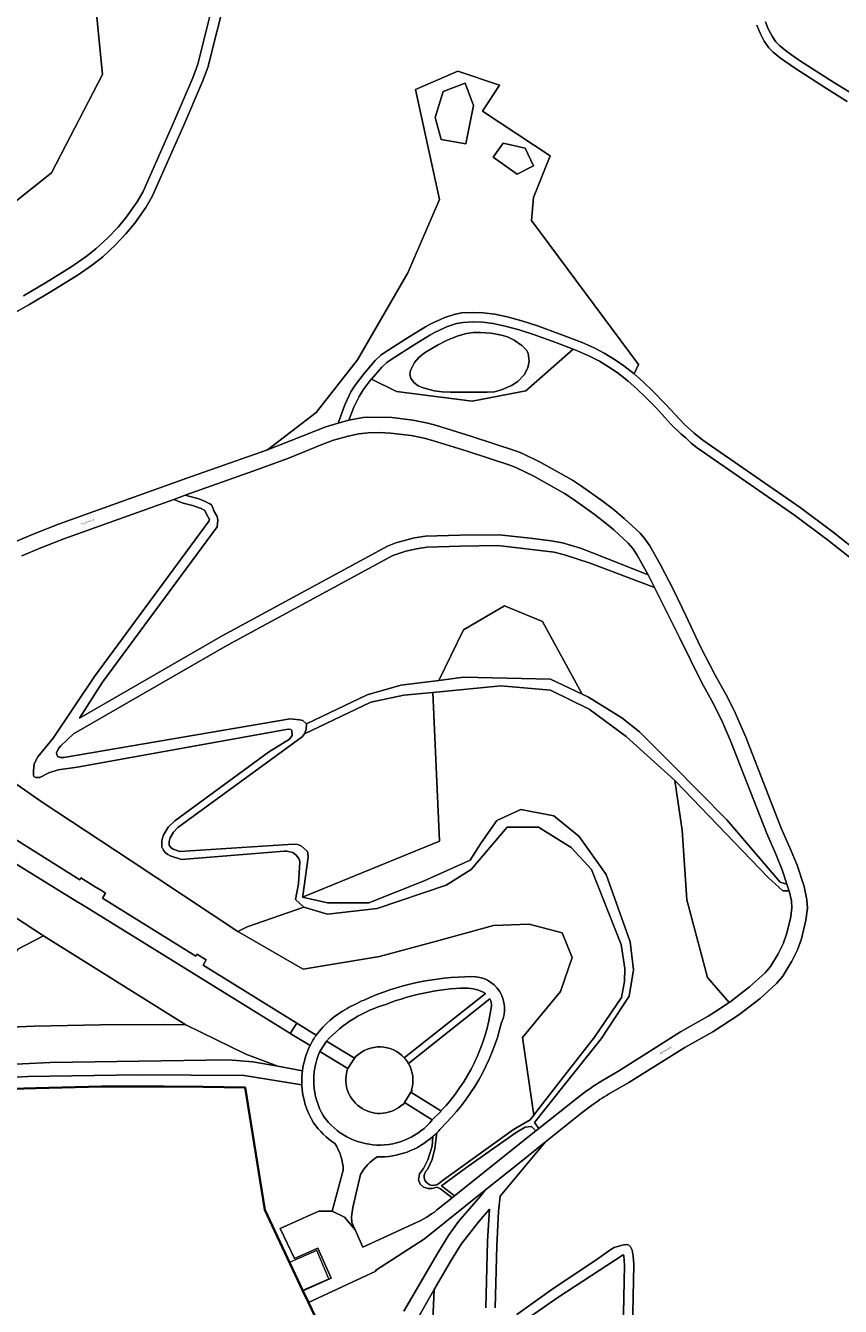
# Model space of a CAD drawing. Header units: metres. Extents: x 197700 to 204338, y 317132 to 325229.
# Tile 1056 of 1056: x 199840 to 200038, y 320785 to 321095. Entities that reach past the tile are written whole.
import ezdxf
from ezdxf.enums import TextEntityAlignment as Align

# ---------------------------------------------------------------- set-up
doc = ezdxf.new("R2010")
doc.units = ezdxf.units.M
for name, color, linetype, lineweight in [('B-WE-GR-BOS_LOOF-GV', 40, 'Continuous', 13), ('B-WE-IE-TERREINAFSCHEIDING_KUNSTMATIG_HEKWERK-G', 20, 'IE-TERREINAFSCHEIDING-KUNSTMATIG', 18), ('B-WE-OG-BEBOUWING-GV', 7, 'Continuous', 35), ('B-WE-OG-TERREIN_CULTUURSCHEIDING-GV', 7, 'Continuous', 18), ('B-WE-OG-TOPOGRAFIE-T18', 10, 'Continuous', 18), ('B-WE-OG-WATER_MEER-GV', 140, 'Continuous', 18), ('B-WE-VH-VERHARDING_ASFALT-GV', 252, 'Continuous', 18), ('B-WE-VH-VERHARDING_BETON-GV', 252, 'Continuous', 18), ('B-WE-VH-VERHARDING_BETONSTRAATSTEEN-GV', 252, 'Continuous', 18), ('B-WE-VH-VERHARDING_FUNDERING_ZAND-GV', 7, 'Continuous', 18), ('B-WE-VH-VERHARDING_HALFVERHARDING-GV', 252, 'Continuous', 18), ('B-WE-VH-VERHARDING_STRAATBAKSTEEN-GV', 252, 'Continuous', 18)]:
    doc.layers.add(name, color=color, linetype=linetype, lineweight=lineweight)
doc.styles.add('NLCS-ISO-M200-T18', font='NLCS-ISO.ttf', dxfattribs={"height": 0.36})
doc.linetypes.add('IE-TERREINAFSCHEIDING-KUNSTMATIG', pattern='A,4,[82,NLCS.SHX,S=0.75,R=90,X=0,Y=0],4,-2', length=10)

msp = doc.modelspace()

# ---------------------------------------------------------------- linework, layer by layer
at = {"layer": 'B-WE-GR-BOS_LOOF-GV'}
for points in [[(199856.031, 321108.081), (199858.465, 321083.444), (199846.076, 321059.551), (199811.86, 321032.414)], [(199888.363, 321102.525), (199884.045, 321085.145), (199882.776, 321081.732), (199878.185, 321071.118), (199870.555, 321053.861), (199869.021, 321051.217), (199866.327, 321047.403), (199864.165, 321044.77), (199861.554, 321042.015), (199858.518, 321039.215), (199856.034, 321037.25), (199852.528, 321034.857), (199845.988, 321030.774), (199840.584, 321027.601), (199833.575, 321023.68)], [(199839.285, 321029.775), (199844.672, 321032.941), (199851.028, 321036.908), (199854.512, 321039.284), (199856.86, 321041.138), (199859.769, 321043.824), (199862.253, 321046.443), (199864.308, 321048.946), (199866.877, 321052.583), (199868.324, 321055.076), (199875.852, 321072.109), (199880.408, 321082.642), (199881.629, 321085.924), (199885.907, 321103.15)], [(200039.215, 321076.923), (200034.122, 321080.013), (200026.369, 321085.015), (200022.965, 321087.395), (200021.184, 321088.841), (200020.175, 321089.912), (200019.06, 321091.535), (200018.042, 321093.462), (200017.261, 321095.434)], [(200019.356, 321096.2), (200020.034, 321094.488), (200020.969, 321092.706), (200021.902, 321091.342), (200022.745, 321090.454), (200024.527, 321089.017), (200027.624, 321086.857), (200035.415, 321081.832), (200040.338, 321078.844)], [(199825.987, 320965.404), (199842.081, 320972.101), (199847.756, 320974.342), (199880.088, 320985.927), (199898.516, 320992.437), (199910.352, 321001.483), (199920.312, 321014.201), (199932.57, 321035.347), (199940.231, 321053.121), (199934.409, 321079.783), (199944.675, 321084.227), (199954.788, 321080.856), (199950.651, 321074.574), (199967.118, 321063.729), (199963.063, 321053.581), (199962.603, 321048.065), (199988.499, 321013.128), (199987.495, 321010.803), (199989.765, 321008.82), (199991.933, 321006.752), (199995.171, 321003.421), (199999.713, 320998.552), (200002.018, 320996.458), (200004.141, 320994.719), (200027.762, 320978.385), (200035.773, 320972.429), (200041.182, 320968.158)], [(199972.664, 321016.814), (199961.224, 321006.693), (199948.199, 321004.241), (199929.812, 321006.539), (199923.717, 321009.53), (199923.704, 321009.515), (199921.751, 321006.955), (199920.736, 321005.336), (199919.464, 321002.725), (199918.286, 320999.584), (199921.736, 321000.21), (199922.673, 321000.302), (199928.664, 321000.214), (199933.756, 320999.604), (199937.388, 320998.886), (199939.545, 320998.301), (199948.086, 320995.64), (199958.725, 320992.165), (199960.225, 320991.594), (199964.826, 320989.371), (199972.527, 320985.03), (199974.74, 320983.608), (199979.994, 320979.841), (199982.789, 320977.683), (199985.029, 320975.793), (199988.908, 320972.18), (199990.108, 320970.848), (199991.276, 320969.149), (199993.871, 320964.556), (199997.017, 320958.437), (199999.999, 320952.237), (200003.585, 320944.642), (200007.145, 320937.763), (200010.156, 320932.406), (200012.091, 320928.471), (200014.552, 320922.685), (200023.194, 320900.626), (200025.366, 320895.685), (200027.023, 320891.685), (200028.704, 320886.522), (200029.415, 320883.279), (200029.523, 320881.213), (200029.173, 320878.347), (200028.073, 320873.841), (200027.102, 320871.107), (200025.772, 320868.371), (200023.547, 320864.796), (200022.049, 320862.994), (200018.024, 320859.322), (200012.871, 320855.402), (200006.56, 320851.293), (199999.783, 320847.477), (199986.158, 320838.976), (199981.258, 320836.174)], [(200039.749, 320966.38), (200034.384, 320970.616), (200026.419, 320976.539), (200002.736, 320992.915), (200001.326, 320994.056), (200000, 320995.293), (199998.903, 320996.193), (199996.486, 320998.549), (199992.792, 321002.599), (199990.33, 321005.121), (199988.129, 321007.213), (199986.033, 321009.045), (199983.679, 321010.914), (199981.897, 321012.164), (199979.059, 321013.894), (199976.813, 321015.06), (199973.899, 321016.332), (199972.664, 321016.814)], [(199807.888, 320931.959), (199843.863, 320906.955), (199865.147, 320892.89), (199891.351, 320875.574), (199893.603, 320876.7), (199907.305, 320881.491), (199905.283, 320883.358), (199906.021, 320887.133), (199906.36, 320892.47), (199906.283, 320892.907), (199906.098, 320893.314), (199905.489, 320894.12), (199905.021, 320894.546), (199904.676, 320894.722), (199903.168, 320895.051), (199902.547, 320895.06), (199877.644, 320893.023), (199874.911, 320893.97), (199874.311, 320894.278), (199873.792, 320894.687), (199873.247, 320895.333), (199872.874, 320896.155), (199872.873, 320896.544), (199872.869, 320897.543), (199872.998, 320898.225), (199873.275, 320899.025), (199873.35, 320899.149), (199874.42, 320900.917), (199876.06, 320902.415), (199879.642, 320905.136), (199898.761, 320919.096), (199903.858, 320922.27), (199904.476, 320923.148), (199904.412, 320924.342), (199904.145, 320924.543), (199903.527, 320924.641), (199852.305, 320915.468), (199847.686, 320914.77), (199845.443, 320914.112), (199843.299, 320912.934), (199842.32, 320912.948), (199841.908, 320913.131), (199841.717, 320913.439), (199841.715, 320914.594), (199841.922, 320916.249), (199842.8, 320917.988), (199846.523, 320922.494), (199856.53, 320937.412), (199884.361, 320975.179), (199884.407, 320975.506), (199883.705, 320976.771), (199883.343, 320977.679), (199882.399, 320978.196), (199880.347, 320978.905), (199878.068, 320979.455), (199875.743, 320980.385), (199849.102, 320970.839), (199844.139, 320968.879), (199843.492, 320968.624), (199838.904, 320966.714)], [(199998.737, 320851.219), (200005.456, 320855.042), (200006.985, 320856.042), (200010.58, 320858.394), (200005.28, 320864.452), (200000.287, 320883.277), (199999.135, 320900.181), (199997.374, 320912.221), (199985.553, 320922.847), (199976.591, 320929.533), (199967.173, 320934.092), (199955.172, 320935.155), (199938.611, 320933.552), (199940.285, 320897.471), (199907.018, 320883.911), (199913.107, 320882.509), (199923.093, 320882.509), (199936.534, 320887.887), (199947.672, 320892.881), (199950.36, 320897.107), (199954.201, 320902.486), (199959.962, 320905.175), (199968.027, 320903.638), (199974.172, 320898.644), (199980.7, 320889.424), (199986.522, 320873.085), (199987.334, 320866.334), (199986.313, 320859.898), (199979.497, 320849.57), (199970.537, 320838.338), (199963.331, 320829.284), (199964.391, 320827.828), (199973.714, 320835.271)], [(199979.822, 320839.418), (199983.935, 320841.848), (199998.737, 320851.219)], [(199977.171, 320833.399), (199974.904, 320831.684), (199966.002, 320824.588), (199964.263, 320822.597), (199954.969, 320811.387), (199954.59, 320807.694), (199954.162, 320799.395), (199953.753, 320784.328)], [(199951.472, 320784.312), (199951.93, 320800.538), (199952.361, 320808.272), (199949.889, 320805.369), (199945.499, 320799.76), (199942.931, 320795.53), (199938.988, 320788.756), (199937.966, 320766.289)], [(199958.996, 320782.718), (199968.086, 320789.156), (199977.925, 320795.694), (199981.82, 320798.505), (199982.646, 320798.935), (199984.615, 320799.519), (199985.671, 320799.642), (199986.174, 320799.524), (199986.621, 320799.133), (199986.994, 320798.326), (199987.282, 320796.837), (199987.428, 320794.813), (199986.707, 320759.584)], [(199984.405, 320759.36), (199985.144, 320794.693), (199984.994, 320796.897), (199984.838, 320797.175), (199969.197, 320786.977), (199960.232, 320780.8)]]:
    msp.add_lwpolyline(points, dxfattribs=at)
for points in [[(199987.495, 321010.803), (199988.499, 321013.128), (199962.603, 321048.065), (199963.063, 321053.581), (199967.118, 321063.729), (199950.651, 321074.574), (199954.788, 321080.856), (199944.675, 321084.227), (199934.409, 321079.783), (199940.231, 321053.121), (199932.57, 321035.347), (199920.312, 321014.201), (199910.352, 321001.483), (199898.516, 320992.437), (199912.641, 320998.02), (199915.648, 320998.903), (199917.262, 321003.312), (199918.755, 321006.492), (199919.752, 321008.106), (199921.929, 321010.959), (199924.672, 321014.106), (199926.018, 321015.363), (199927.034, 321016.105), (199932.867, 321019.844), (199936.824, 321022.253), (199938.162, 321022.983), (199941.504, 321024.481), (199943.784, 321025.244), (199945.622, 321025.594), (199948.338, 321025.748), (199950.885, 321025.639), (199953.675, 321025.276), (199956.655, 321024.659), (199960.188, 321023.704), (199963.996, 321022.477), (199969.308, 321020.574), (199974.861, 321018.411), (199977.812, 321017.119), (199980.188, 321015.888), (199983.156, 321014.077), (199985.018, 321012.771)], [(199939.159, 321073.041), (199941.151, 321079.324), (199946.514, 321081.316), (199948.506, 321075.953), (199946.667, 321066.606), (199940.691, 321067.678)], [(199953.256, 321063.388), (199955.661, 321066.772), (199961.071, 321065.533), (199963.063, 321061.243), (199959.079, 321059.251)], [(199972.664, 321016.814), (199968.507, 321018.435), (199963.31, 321020.296), (199959.548, 321021.509), (199956.207, 321022.413), (199953.304, 321023.016), (199950.772, 321023.347), (199948.363, 321023.453), (199945.972, 321023.322), (199944.346, 321023.011), (199942.188, 321022.28), (199939.176, 321020.929), (199937.871, 321020.216), (199934.076, 321017.904), (199928.492, 321014.328), (199927.501, 321013.606), (199926.261, 321012.443), (199923.717, 321009.53), (199929.812, 321006.539), (199948.199, 321004.241), (199961.224, 321006.693)], [(199933.081, 321010.645), (199933.251, 321011.613), (199934.222, 321013.569), (199935.228, 321014.806), (199936.645, 321015.941), (199939.739, 321017.816), (199942.087, 321018.968), (199944.809, 321020.044), (199946.8, 321020.613), (199948.45, 321020.863), (199950.238, 321020.901), (199952.746, 321020.683), (199955.284, 321020.234), (199956.718, 321019.787), (199958.341, 321018.982), (199960.236, 321017.682), (199961.37, 321016.578), (199961.738, 321015.867), (199961.984, 321013.88), (199961.688, 321012.255), (199960.809, 321010.63), (199959.224, 321008.963), (199957.75, 321007.983), (199955.295, 321006.93), (199953.579, 321006.507), (199951.815, 321006.4), (199942.801, 321006.404), (199940.887, 321006.473), (199938.993, 321006.75), (199936.322, 321007.415), (199935.052, 321007.942), (199934.044, 321008.706), (199933.289, 321009.791)], [(199878.495, 320981.372), (199881.854, 320980.491), (199883.184, 320979.974), (199884.519, 320979.319), (199884.886, 320979.041), (199885.231, 320978.359), (199885.45, 320977.626), (199886.293, 320976.201), (199886.434, 320975.388), (199886.3, 320973.75), (199858.51, 320936.038), (199852.86, 320927.356), (199887.549, 320947.301), (199927.662, 320969.08), (199929.684, 320969.851), (199931.406, 320970.351), (199934.208, 320971.025), (199936.811, 320971.437), (199945.209, 320971.711), (199954.734, 320971.793), (199962.231, 320971.004), (199967.377, 320970.345), (199970.124, 320969.873), (199974.47, 320968.521), (199977.397, 320967.466), (199990.91, 320962.087), (199988.245, 320966.901), (199987.143, 320968.505), (199986.039, 320969.731), (199982.54, 320972.981), (199980.374, 320974.81), (199977.743, 320976.836), (199972.686, 320980.462), (199970.567, 320981.821), (199963.148, 320986.006), (199958.739, 320988.135), (199957.279, 320988.69), (199946.947, 320992.065), (199938.51, 320994.694), (199936.557, 320995.221), (199933.343, 320995.844), (199928.353, 320996.467), (199925.61, 320996.618), (199922.951, 320996.546), (199920.636, 320996.277), (199918.105, 320995.749), (199914.54, 320994.731), (199911.961, 320993.78), (199903.443, 320990.291), (199895.215, 320987.292)], [(199907.981, 320925.958), (199922.665, 320933.028), (199930.868, 320935.307), (199940.059, 320936.503), (199946.054, 320948.772), (199956.014, 320954.594), (199965.208, 320950.764), (199974.878, 320933.163), (199976.439, 320932.42), (199984.49, 320927.406), (199988.766, 320923.999), (199996.831, 320915.932), (200010.009, 320902.638), (200022.921, 320887.595), (200024.55, 320887.106), (200023.409, 320890.568), (200021.869, 320894.327), (200019.668, 320899.38), (200010.832, 320921.826), (200008.684, 320926.89), (200006.306, 320931.502), (200003.808, 320936.051), (199998.465, 320946.877), (199992.422, 320959.048), (199976.839, 320964.891), (199970.544, 320966.937), (199968.078, 320967.599), (199954.407, 320969.184), (199945.255, 320969.082), (199937.144, 320968.823), (199934.698, 320968.437), (199932.089, 320967.809), (199928.903, 320966.793), (199888.818, 320945.03), (199851.433, 320923.535), (199848.387, 320920.651), (199847.887, 320920.046), (199847.412, 320919.195), (199847.346, 320918.889), (199847.414, 320918.446), (199847.584, 320918.111), (199847.806, 320917.927), (199848.265, 320917.775), (199849.076, 320917.768), (199903.975, 320927.149), (199906.286, 320926.961), (199907.067, 320926.768)], [(199940.059, 320936.503), (199946.058, 320937.283), (199967.173, 320936.827), (199974.878, 320933.163), (199965.208, 320950.764), (199956.014, 320954.594), (199946.054, 320948.772)], [(199938.611, 320933.552), (199931.627, 320932.876), (199923.576, 320931.205), (199907.5, 320923.548), (199906.95, 320922.798), (199876.757, 320900.777), (199875.72, 320899.695), (199874.876, 320898.3), (199874.62, 320897.382), (199874.623, 320896.536), (199875.015, 320895.951), (199875.635, 320895.566), (199877.264, 320894.982), (199904.852, 320896.793), (199905.861, 320896.731), (199906.773, 320896.311), (199908.157, 320895.057), (199908.295, 320894.641), (199908.351, 320893.641), (199907.072, 320884.273), (199907.018, 320883.911), (199940.285, 320897.471)], [(199997.374, 320912.221), (199999.135, 320900.181), (200000.287, 320883.277), (200005.28, 320864.452), (200010.58, 320858.394), (200010.691, 320858.467), (200015.492, 320862.135), (200019.259, 320865.555), (200020.533, 320867.084), (200022.466, 320870.186), (200023.623, 320872.567), (200024.467, 320874.942), (200025.399, 320878.757), (200025.715, 320881.291), (200025.63, 320882.993), (200025.077, 320885.468), (200023.529, 320885.468), (200020.035, 320888.659), (199997.553, 320912.059)], [(199802.602, 320901.725), (199794.004, 320883.948), (199792.684, 320871.377), (199792.75, 320864.184), (199798.236, 320861.347), (199807.565, 320863.366), (199813.913, 320866.54), (199817.244, 320866.323), (199824.231, 320864.956), (199831.978, 320866.323), (199837.903, 320871.338), (199844.131, 320874.528)], [(199964.107, 320832.313), (199969.803, 320839.592), (199977.9, 320849.94), (199984.413, 320859.586), (199985.128, 320863.483), (199985.235, 320866.63), (199984.34, 320872.445), (199977.132, 320890.661), (199972.2, 320895.974), (199964.233, 320900.907), (199956.646, 320900.907), (199947.92, 320890.661), (199941.85, 320886.866), (199925.158, 320881.174), (199913.103, 320879.813), (199907.305, 320881.491), (199893.603, 320876.7), (199891.351, 320875.574), (199907.144, 320866.427), (199925.657, 320869.493), (199939.521, 320873.263), (199953.386, 320877.034), (199961.973, 320877.331), (199969.979, 320875.266), (199972.48, 320869.321), (199969.604, 320861.061), (199960.41, 320849.859), (199963.113, 320831.043)], [(199878.727, 320852.959), (199844.131, 320874.528), (199837.903, 320871.338), (199831.994, 320862.982), (199825.454, 320858.558), (199819.106, 320852.114), (199818.187, 320851.627), (199821.962, 320851.819), (199828.455, 320852.149), (199836.175, 320852.43), (199841.908, 320852.618), (199858.017, 320852.967), (199873.521, 320853.007)]]:
    msp.add_lwpolyline(points, close=True, dxfattribs=at)
for points in [[(199973.714, 320835.271, -0.03806), (199979.822, 320839.418)], [(199981.258, 320836.174, 0.0224036), (199977.171, 320833.399)]]:
    msp.add_lwpolyline(points, format="xyb", dxfattribs=at)
at = {"layer": 'B-WE-IE-TERREINAFSCHEIDING_KUNSTMATIG_HEKWERK-G'}
msp.add_lwpolyline([(199907.096, 320788.583), (199913.421, 320791.394), (199910.444, 320798.226), (199904, 320795.371)], dxfattribs=at)
at = {"layer": 'B-WE-OG-BEBOUWING-GV'}
msp.add_lwpolyline([(199910.74, 320780.829), (199908.481, 320785.598), (199907.118, 320788.477), (199897.834, 320808.081), (199893.128, 320837.72), (199882.935, 320837.919), (199873.471, 320838.007), (199858.199, 320837.967), (199842.316, 320837.623), (199830.651, 320837.241)], dxfattribs=at)
at = {"layer": 'B-WE-OG-TERREIN_CULTUURSCHEIDING-GV'}
for points in [[(199811.86, 321032.414), (199846.076, 321059.551), (199858.465, 321083.444), (199856.031, 321108.081)], [(199908.835, 320847.911), (199904.009, 320850.886), (199903.248, 320851.357), (199853.583, 320882.043), (199852.118, 320882.948), (199800.418, 320914.892), (199797.387, 320916.764), (199774.65, 320930.813), (199774.287, 320930.581), (199770.508, 320923.215), (199792.701, 320908.209), (199795.519, 320906.364)], [(199940.055, 320814.491), (199941.237, 320815.343), (199958.239, 320827.608), (199962.256, 320829.947), (199963.113, 320831.043), (199960.41, 320849.859), (199969.604, 320861.061), (199972.48, 320869.321), (199969.979, 320875.266), (199961.973, 320877.331), (199953.386, 320877.034), (199939.521, 320873.263), (199925.657, 320869.493), (199907.144, 320866.427), (199891.351, 320875.574), (199865.147, 320892.89), (199843.863, 320906.955), (199807.888, 320931.959)], [(199795.519, 320906.364), (199802.602, 320901.725), (199844.131, 320874.528), (199878.727, 320852.959), (199893.237, 320845.868), (199900.98, 320842.899), (199906.995, 320841.833)], [(199832.142, 320901.177), (199852.956, 320888.161), (199853.23, 320888.625), (199856.724, 320886.463), (199858.225, 320885.533)], [(199858.225, 320885.533), (199859.219, 320884.918), (199858.435, 320883.663), (199881.11, 320869.641), (199881.351, 320870.11), (199883.639, 320868.705), (199882.901, 320867.391), (199905.629, 320853.397), (199908.634, 320851.534), (199910.34, 320850.454)], [(199931.673, 320844.983), (199951.386, 320860.557)], [(199952.492, 320859.222), (199932.709, 320843.575)], [(199812.16, 320842.204), (199845.759, 320843.852), (199888.945, 320844.451), (199894.966, 320843.964), (199900.98, 320842.899), (199893.237, 320845.868), (199878.727, 320852.959), (199873.521, 320853.007), (199858.017, 320852.967), (199841.908, 320852.618), (199836.175, 320852.43)], [(199912.824, 320849.014), (199919.601, 320844.902), (199919.93, 320845.392), (199920.026, 320845.331)], [(199918.012, 320842.361), (199911.238, 320846.465)], [(199906.853, 320838.429), (199892.871, 320840.694), (199867.153, 320840.835), (199840.385, 320840.397), (199794.597, 320837.835), (199752.679, 320833.814), (199720.611, 320829.184), (199689.903, 320823.489), (199662.202, 320817.639), (199614.125, 320806.166), (199579.921, 320798.004), (199565.24, 320795.532), (199546.549, 320792.386), (199539.601, 320791.463)], [(199917.844, 320841.879), (199917.754, 320841.904), (199918.012, 320842.361)], [(199539.974, 320788.296), (199571.449, 320793.762), (199589.972, 320797.62), (199608.431, 320801.895), (199642.022, 320810.45), (199656.858, 320813.975), (199671.842, 320817.291), (199685.361, 320820.048), (199702.067, 320823.198), (199714.244, 320825.313), (199727.48, 320827.408), (199743.034, 320829.61), (199761.685, 320831.92), (199778.215, 320833.656), (199796.887, 320835.315), (199811.557, 320836.271), (199830.651, 320837.241), (199842.316, 320837.623), (199858.199, 320837.967), (199873.471, 320838.007), (199882.935, 320837.919), (199893.128, 320837.72), (199897.834, 320808.081)], [(199933.471, 320837.156), (199933.579, 320837.078), (199933.305, 320836.62), (199940.612, 320832.089)], [(199938.502, 320829.919), (199931.731, 320834.085), (199931.443, 320833.563), (199931.289, 320833.674)], [(199940.257, 320808.562), (199943.326, 320811.012), (199940.528, 320813.171), (199939.589, 320813.56), (199938.507, 320813.294), (199937.506, 320813.253), (199936.342, 320813.58), (199935.525, 320814.316), (199935.117, 320815.378), (199935.423, 320816.808), (199936.383, 320818.096), (199937.43, 320820.189), (199938.445, 320823.563), (199938.652, 320825.88)], [(199939.582, 320826.769), (199939.117, 320823.002), (199938.443, 320820.264), (199937.361, 320817.894)], [(199897.834, 320808.081), (199907.118, 320788.477), (199913.953, 320791.513), (199910.759, 320798.807), (199905.1, 320796.258), (199901.605, 320803.58), (199909.534, 320807.113), (199910.931, 320807.733), (199914.204, 320807.733), (199916.898, 320817.724)], [(199921.071, 320816.671), (199919.212, 320808.637), (199918.897, 320806.427), (199918.967, 320804.988), (199919.756, 320803.231)], [(199931.618, 320783.539), (199939.737, 320797.496), (199942.408, 320801.897), (199944.876, 320805.243), (199950.162, 320811.375), (199951.434, 320812.939), (199936.599, 320801.049), (199924.683, 320793.358), (199924.764, 320793.199), (199908.481, 320785.598), (199910.74, 320780.829)], [(199919.756, 320803.231), (199921.655, 320799.044), (199934.868, 320805.094)], [(199937.966, 320766.289), (199938.988, 320788.756), (199934.64, 320781.287)]]:
    msp.add_lwpolyline(points, dxfattribs=at)
for points in [[(199921.952, 320858.979, -0.1050122), (199948.066, 320864.661)], [(199948.066, 320864.661, -0.5538295), (199955.326, 320853.543)], [(199946.592, 320861.873, 0.0865657), (199927.461, 320857.985)], [(199951.386, 320860.557, 0.1293179), (199946.592, 320861.873)], [(199952.839, 320857.475, 0.156134), (199952.492, 320859.222)], [(199910.34, 320850.454, -0.1029786), (199917.821, 320856.935)], [(199927.461, 320857.985, 0.1386648), (199912.824, 320849.014)], [(199917.821, 320856.935, -0.0179504), (199921.952, 320858.979)], [(199940.612, 320832.089, 0.1577159), (199952.839, 320857.475)], [(199955.326, 320853.543, -0.1417562), (199940.536, 320827.817)], [(199906.995, 320841.833, -0.0823841), (199908.835, 320847.911)], [(199920.026, 320845.331, -0.4219066), (199931.673, 320844.983)], [(199911.238, 320846.465, 0.2447454), (199912.097, 320830.82)], [(199932.709, 320843.575, -0.206874), (199933.471, 320837.156)], [(199931.289, 320833.674, -0.7598001), (199917.844, 320841.879)], [(199909.702, 320829.17, -0.1268262), (199906.853, 320838.429)], [(199914.854, 320824.164, -0.0929295), (199909.702, 320829.17)], [(199912.097, 320830.82, 0.4969908), (199938.502, 320829.919)], [(199938.652, 320825.88, -0.1911506), (199925.146, 320820.916)], [(199940.536, 320827.817, -0.0181299), (199939.582, 320826.769)], [(199916.898, 320817.724, 0.1363054), (199914.854, 320824.164)], [(199925.146, 320820.916, 0.1314944), (199921.071, 320816.671)], [(199937.361, 320817.894, 1.0093865), (199940.055, 320814.491)], [(199934.868, 320805.094, 0.0663147), (199940.257, 320808.562)]]:
    msp.add_lwpolyline(points, format="xyb", dxfattribs=at)
msp.add_lwpolyline([(199958.818, 320826.839), (199955.018, 320824.156), (199946.527, 320818.162), (199940.727, 320813.892), (199943.896, 320811.467), (199963.659, 320827.244), (199962.579, 320828.325), (199961.068, 320828.161)], close=True, dxfattribs=at)
at = {"layer": 'B-WE-OG-WATER_MEER-GV'}
for points in [[(199939.159, 321073.041), (199940.691, 321067.678), (199946.667, 321066.606), (199948.506, 321075.953), (199946.514, 321081.316), (199941.151, 321079.324)], [(199953.256, 321063.388), (199959.079, 321059.251), (199963.063, 321061.243), (199961.071, 321065.533), (199955.661, 321066.772)], [(199933.081, 321010.645), (199933.289, 321009.791), (199934.044, 321008.706), (199935.052, 321007.942), (199936.322, 321007.415), (199938.993, 321006.75), (199940.887, 321006.473), (199942.801, 321006.404), (199951.815, 321006.4), (199953.579, 321006.507), (199955.295, 321006.93), (199957.75, 321007.983), (199959.224, 321008.963), (199960.809, 321010.63), (199961.688, 321012.255), (199961.984, 321013.88), (199961.738, 321015.867), (199961.37, 321016.578), (199960.236, 321017.682), (199958.341, 321018.982), (199956.718, 321019.787), (199955.284, 321020.234), (199952.746, 321020.683), (199950.238, 321020.901), (199948.45, 321020.863), (199946.8, 321020.613), (199944.809, 321020.044), (199942.087, 321018.968), (199939.739, 321017.816), (199936.645, 321015.941), (199935.228, 321014.806), (199934.222, 321013.569), (199933.251, 321011.613)]]:
    msp.add_lwpolyline(points, close=True, dxfattribs=at)
at = {"layer": 'B-WE-VH-VERHARDING_ASFALT-GV'}
for points in [[(200017.261, 321095.434), (200018.042, 321093.462), (200019.06, 321091.535), (200020.175, 321089.912), (200021.184, 321088.841), (200022.965, 321087.395), (200026.369, 321085.015), (200034.122, 321080.013), (200039.215, 321076.923)], [(200040.338, 321078.844), (200035.415, 321081.832), (200027.624, 321086.857), (200024.527, 321089.017), (200022.745, 321090.454), (200021.902, 321091.342), (200020.969, 321092.706), (200020.034, 321094.488), (200019.356, 321096.2)]]:
    msp.add_lwpolyline(points, dxfattribs=at)
at = {"layer": 'B-WE-VH-VERHARDING_BETON-GV'}
for points in [[(199800.418, 320914.892), (199852.118, 320882.948), (199853.583, 320882.043), (199903.248, 320851.357), (199904.009, 320850.886), (199905.629, 320853.397), (199882.901, 320867.391), (199883.639, 320868.705), (199881.351, 320870.11), (199881.11, 320869.641), (199858.435, 320883.663), (199859.219, 320884.918), (199858.225, 320885.533), (199856.724, 320886.463), (199853.23, 320888.625), (199852.956, 320888.161), (199832.142, 320901.177)], [(199910.34, 320850.454), (199908.634, 320851.534), (199905.629, 320853.397), (199904.009, 320850.886), (199908.835, 320847.911)]]:
    msp.add_lwpolyline(points, dxfattribs=at)
msp.add_lwpolyline([(199908.835, 320847.911, -0.0450396), (199910.34, 320850.454)], format="xyb", dxfattribs=at)
for points in [[(199919.601, 320844.902), (199912.824, 320849.014), (199911.238, 320846.465), (199918.012, 320842.361)], [(199931.731, 320834.085), (199938.502, 320829.919), (199940.693, 320832.039), (199940.612, 320832.089), (199933.305, 320836.62)]]:
    msp.add_lwpolyline(points, close=True, dxfattribs=at)
at = {"layer": 'B-WE-VH-VERHARDING_BETONSTRAATSTEEN-GV'}
for points in [[(199981.258, 320836.174), (199986.158, 320838.976), (199999.783, 320847.477), (200006.56, 320851.293), (200012.871, 320855.402), (200018.024, 320859.322), (200022.049, 320862.994), (200023.547, 320864.796), (200025.772, 320868.371), (200027.102, 320871.107), (200028.073, 320873.841), (200029.173, 320878.347), (200029.523, 320881.213), (200029.415, 320883.279), (200028.704, 320886.522), (200027.023, 320891.685), (200025.366, 320895.685), (200023.194, 320900.626), (200014.552, 320922.685), (200012.091, 320928.471), (200010.156, 320932.406), (200007.145, 320937.763), (200003.585, 320944.642), (199999.999, 320952.237), (199997.017, 320958.437), (199993.871, 320964.556), (199991.276, 320969.149), (199990.108, 320970.848), (199988.908, 320972.18), (199985.029, 320975.793), (199982.789, 320977.683), (199979.994, 320979.841), (199974.74, 320983.608), (199972.527, 320985.03), (199964.826, 320989.371), (199960.225, 320991.594), (199958.725, 320992.165), (199948.086, 320995.64), (199939.545, 320998.301), (199937.388, 320998.886), (199933.756, 320999.604), (199928.664, 321000.214), (199922.673, 321000.302), (199921.736, 321000.21), (199918.286, 320999.584), (199915.648, 320998.903), (199912.641, 320998.02), (199898.516, 320992.437), (199880.088, 320985.927), (199847.756, 320974.342), (199842.081, 320972.101), (199825.987, 320965.404)], [(199838.904, 320966.714), (199843.492, 320968.624), (199844.139, 320968.879), (199849.102, 320970.839), (199875.743, 320980.385), (199878.495, 320981.372), (199895.215, 320987.292), (199903.443, 320990.291), (199911.961, 320993.78), (199914.54, 320994.731), (199918.105, 320995.749), (199920.636, 320996.277), (199922.951, 320996.546), (199925.61, 320996.618), (199928.353, 320996.467), (199933.343, 320995.844), (199936.557, 320995.221), (199938.51, 320994.694), (199946.947, 320992.065), (199957.279, 320988.69), (199958.739, 320988.135), (199963.148, 320986.006), (199970.567, 320981.821), (199972.686, 320980.462), (199977.743, 320976.836), (199980.374, 320974.81), (199982.54, 320972.981), (199986.039, 320969.731), (199987.143, 320968.505), (199988.245, 320966.901), (199990.91, 320962.087), (199992.422, 320959.048), (199998.465, 320946.877), (200003.808, 320936.051), (200006.306, 320931.502), (200008.684, 320926.89), (200010.832, 320921.826), (200019.668, 320899.38), (200021.869, 320894.327), (200023.409, 320890.568), (200024.55, 320887.106), (200025.051, 320885.585), (200025.077, 320885.468), (200025.63, 320882.993), (200025.715, 320881.291), (200025.399, 320878.757), (200024.467, 320874.942), (200023.623, 320872.567), (200022.466, 320870.186), (200020.533, 320867.084), (200019.259, 320865.555), (200015.492, 320862.135), (200010.691, 320858.467), (200010.58, 320858.394), (200006.985, 320856.042), (200005.456, 320855.042), (199998.737, 320851.219), (199983.935, 320841.848), (199979.822, 320839.418)], [(199973.714, 320835.271), (199964.391, 320827.828), (199963.659, 320827.244), (199943.896, 320811.467), (199943.326, 320811.012), (199940.257, 320808.562)], [(199951.434, 320812.939), (199959.649, 320819.523), (199966.002, 320824.588), (199974.904, 320831.684), (199977.171, 320833.399)], [(199934.868, 320805.094), (199921.655, 320799.044), (199919.756, 320803.231), (199917.211, 320806.318), (199914.204, 320807.733), (199910.931, 320807.733), (199909.534, 320807.113), (199901.605, 320803.58), (199905.1, 320796.258), (199910.759, 320798.807), (199913.953, 320791.513), (199907.118, 320788.477), (199908.481, 320785.598), (199924.764, 320793.199), (199924.683, 320793.358), (199936.599, 320801.049), (199951.434, 320812.939)]]:
    msp.add_lwpolyline(points, dxfattribs=at)
msp.add_lwpolyline([(199940.059, 320936.503), (199930.868, 320935.307), (199922.665, 320933.028), (199907.981, 320925.958), (199907.888, 320924.558), (199907.5, 320923.548), (199923.576, 320931.205), (199931.627, 320932.876), (199938.611, 320933.552), (199955.172, 320935.155), (199967.173, 320934.092), (199976.591, 320929.533), (199985.553, 320922.847), (199997.374, 320912.221), (199997.553, 320912.059), (200020.035, 320888.659), (200023.529, 320885.468), (200025.077, 320885.468), (200025.051, 320885.585), (200024.55, 320887.106), (200022.921, 320887.595), (200010.009, 320902.638), (199996.831, 320915.932), (199988.766, 320923.999), (199984.49, 320927.406), (199976.439, 320932.42), (199974.878, 320933.163), (199967.173, 320936.827), (199946.058, 320937.283)], close=True, dxfattribs=at)
for points in [[(199979.822, 320839.418, 0.03806), (199973.714, 320835.271)], [(199977.171, 320833.399, -0.0224036), (199981.258, 320836.174)], [(199940.257, 320808.562, -0.0663147), (199934.868, 320805.094)]]:
    msp.add_lwpolyline(points, format="xyb", dxfattribs=at)
at = {"layer": 'B-WE-VH-VERHARDING_FUNDERING_ZAND-GV'}
for points in [[(199833.575, 321023.68), (199840.584, 321027.601), (199845.988, 321030.774), (199852.528, 321034.857), (199856.034, 321037.25), (199858.518, 321039.215), (199861.554, 321042.015), (199864.165, 321044.77), (199866.327, 321047.403), (199869.021, 321051.217), (199870.555, 321053.861), (199878.185, 321071.118), (199882.776, 321081.732), (199884.045, 321085.145), (199888.363, 321102.525)], [(199885.907, 321103.15), (199881.629, 321085.924), (199880.408, 321082.642), (199875.852, 321072.109), (199868.324, 321055.076), (199866.877, 321052.583), (199864.308, 321048.946), (199862.253, 321046.443), (199859.769, 321043.824), (199856.86, 321041.138), (199854.512, 321039.284), (199851.028, 321036.908), (199844.672, 321032.941), (199839.285, 321029.775)], [(200041.182, 320968.158), (200035.773, 320972.429), (200027.762, 320978.385), (200004.141, 320994.719), (200002.018, 320996.458), (199999.713, 320998.552), (199995.171, 321003.421), (199991.933, 321006.752), (199989.765, 321008.82), (199987.495, 321010.803), (199985.018, 321012.771), (199983.156, 321014.077), (199980.188, 321015.888), (199977.812, 321017.119), (199974.861, 321018.411), (199969.308, 321020.574), (199963.996, 321022.477), (199960.188, 321023.704), (199956.655, 321024.659), (199953.675, 321025.276), (199950.885, 321025.639), (199948.338, 321025.748), (199945.622, 321025.594), (199943.784, 321025.244), (199941.504, 321024.481), (199938.162, 321022.983), (199936.824, 321022.253), (199932.867, 321019.844), (199927.034, 321016.105), (199926.018, 321015.363), (199924.672, 321014.106), (199921.929, 321010.959), (199919.752, 321008.106), (199918.755, 321006.492), (199917.262, 321003.312), (199915.648, 320998.903), (199918.286, 320999.584), (199919.464, 321002.725), (199920.736, 321005.336), (199921.751, 321006.955), (199923.704, 321009.515), (199923.717, 321009.53), (199926.261, 321012.443), (199927.501, 321013.606), (199928.492, 321014.328), (199934.076, 321017.904), (199937.871, 321020.216), (199939.176, 321020.929), (199942.188, 321022.28), (199944.346, 321023.011), (199945.972, 321023.322), (199948.363, 321023.453), (199950.772, 321023.347), (199953.304, 321023.016), (199956.207, 321022.413), (199959.548, 321021.509), (199963.31, 321020.296), (199968.507, 321018.435), (199972.664, 321016.814), (199973.899, 321016.332), (199976.813, 321015.06), (199979.059, 321013.894), (199981.897, 321012.164), (199983.679, 321010.914), (199986.033, 321009.045), (199988.129, 321007.213), (199990.33, 321005.121), (199992.792, 321002.599), (199996.486, 320998.549), (199998.903, 320996.193), (200000, 320995.293), (200001.326, 320994.056), (200002.736, 320992.915), (200026.419, 320976.539), (200034.384, 320970.616), (200039.749, 320966.38)], [(199938.652, 320825.88), (199938.445, 320823.563), (199937.43, 320820.189), (199936.383, 320818.096), (199935.423, 320816.808), (199935.117, 320815.378), (199935.525, 320814.316), (199936.342, 320813.58), (199937.506, 320813.253), (199938.507, 320813.294), (199939.589, 320813.56), (199940.528, 320813.171), (199943.326, 320811.012), (199943.896, 320811.467), (199940.727, 320813.892), (199946.527, 320818.162), (199955.018, 320824.156), (199958.818, 320826.839), (199961.068, 320828.161), (199962.579, 320828.325), (199963.659, 320827.244), (199964.391, 320827.828), (199963.331, 320829.284), (199970.537, 320838.338), (199979.497, 320849.57), (199986.313, 320859.898), (199987.334, 320866.334), (199986.522, 320873.085), (199980.7, 320889.424), (199974.172, 320898.644), (199968.027, 320903.638), (199959.962, 320905.175), (199954.201, 320902.486), (199950.36, 320897.107), (199947.672, 320892.881), (199936.534, 320887.887), (199923.093, 320882.509), (199913.107, 320882.509), (199907.018, 320883.911), (199907.072, 320884.273), (199908.351, 320893.641), (199908.295, 320894.641), (199908.157, 320895.057), (199906.773, 320896.311), (199905.861, 320896.731), (199904.852, 320896.793), (199877.264, 320894.982), (199875.635, 320895.566), (199875.015, 320895.951), (199874.623, 320896.536), (199874.62, 320897.382), (199874.876, 320898.3), (199875.72, 320899.695), (199876.757, 320900.777), (199906.95, 320922.798), (199907.5, 320923.548), (199907.888, 320924.558), (199907.981, 320925.958), (199907.067, 320926.768), (199906.286, 320926.961), (199903.975, 320927.149), (199849.076, 320917.768), (199848.265, 320917.775), (199847.806, 320917.927), (199847.584, 320918.111), (199847.414, 320918.446), (199847.346, 320918.889), (199847.412, 320919.195), (199847.887, 320920.046), (199848.387, 320920.651), (199851.433, 320923.535), (199888.818, 320945.03), (199928.903, 320966.793), (199932.089, 320967.809), (199934.698, 320968.437), (199937.144, 320968.823), (199945.255, 320969.082), (199954.407, 320969.184), (199968.078, 320967.599), (199970.544, 320966.937), (199976.839, 320964.891), (199992.422, 320959.048), (199990.91, 320962.087), (199977.397, 320967.466), (199974.47, 320968.521), (199970.124, 320969.873), (199967.377, 320970.345), (199962.231, 320971.004), (199954.734, 320971.793), (199945.209, 320971.711), (199936.811, 320971.437), (199934.208, 320971.025), (199931.406, 320970.351), (199929.684, 320969.851), (199927.662, 320969.08), (199887.549, 320947.301), (199852.86, 320927.356), (199858.51, 320936.038), (199886.3, 320973.75), (199886.434, 320975.388), (199886.293, 320976.201), (199885.45, 320977.626), (199885.231, 320978.359), (199884.886, 320979.041), (199884.519, 320979.319), (199883.184, 320979.974), (199881.854, 320980.491), (199878.495, 320981.372), (199875.743, 320980.385), (199878.068, 320979.455), (199880.347, 320978.905), (199882.399, 320978.196), (199883.343, 320977.679), (199883.705, 320976.771), (199884.407, 320975.506), (199884.361, 320975.179), (199856.53, 320937.412), (199846.523, 320922.494), (199842.8, 320917.988), (199841.922, 320916.249), (199841.715, 320914.594), (199841.717, 320913.439), (199841.908, 320913.131), (199842.32, 320912.948), (199843.299, 320912.934), (199845.443, 320914.112), (199847.686, 320914.77), (199852.305, 320915.468), (199903.527, 320924.641), (199904.145, 320924.543), (199904.412, 320924.342), (199904.476, 320923.148), (199903.858, 320922.27), (199898.761, 320919.096), (199879.642, 320905.136), (199876.06, 320902.415), (199874.42, 320900.917), (199873.35, 320899.149), (199873.275, 320899.025), (199872.998, 320898.225), (199872.869, 320897.543), (199872.873, 320896.544)], [(199872.873, 320896.544), (199872.874, 320896.155), (199873.247, 320895.333), (199873.792, 320894.687), (199874.311, 320894.278), (199874.911, 320893.97), (199877.644, 320893.023), (199902.547, 320895.06), (199903.168, 320895.051), (199904.676, 320894.722), (199905.021, 320894.546), (199905.489, 320894.12), (199906.098, 320893.314), (199906.283, 320892.907), (199906.36, 320892.47), (199906.021, 320887.133), (199905.283, 320883.358), (199907.305, 320881.491), (199913.103, 320879.813), (199925.158, 320881.174), (199941.85, 320886.866), (199947.92, 320890.661), (199956.646, 320900.907), (199964.233, 320900.907), (199972.2, 320895.974), (199977.132, 320890.661), (199984.34, 320872.445), (199985.235, 320866.63), (199985.128, 320863.483), (199984.413, 320859.586), (199977.9, 320849.94), (199969.803, 320839.592), (199964.107, 320832.313), (199963.113, 320831.043), (199962.256, 320829.947), (199958.239, 320827.608), (199941.237, 320815.343), (199940.055, 320814.491)], [(199906.995, 320841.833), (199900.98, 320842.899), (199894.966, 320843.964), (199888.945, 320844.451), (199845.759, 320843.852), (199812.16, 320842.204), (199762.983, 320837.926), (199717.166, 320831.508), (199671.082, 320823.239), (199622.668, 320811.976), (199568.146, 320799.293), (199539.228, 320794.63)], [(199539.601, 320791.463), (199546.549, 320792.386), (199565.24, 320795.532), (199579.921, 320798.004), (199614.125, 320806.166), (199662.202, 320817.639), (199689.903, 320823.489), (199720.611, 320829.184), (199752.679, 320833.814), (199794.597, 320837.835), (199840.385, 320840.397), (199867.153, 320840.835), (199892.871, 320840.694), (199906.853, 320838.429)], [(199937.361, 320817.894), (199938.443, 320820.264), (199939.117, 320823.002), (199939.582, 320826.769)], [(199953.753, 320784.328), (199954.162, 320799.395), (199954.59, 320807.694), (199954.969, 320811.387), (199964.263, 320822.597), (199966.002, 320824.588), (199959.649, 320819.523), (199951.434, 320812.939), (199950.162, 320811.375), (199944.876, 320805.243), (199942.408, 320801.897), (199939.737, 320797.496), (199931.618, 320783.539)], [(199934.64, 320781.287), (199938.988, 320788.756), (199942.931, 320795.53), (199945.499, 320799.76), (199949.889, 320805.369), (199952.361, 320808.272), (199951.93, 320800.538), (199951.472, 320784.312)], [(199986.707, 320759.584), (199987.428, 320794.813), (199987.282, 320796.837), (199986.994, 320798.326), (199986.621, 320799.133), (199986.174, 320799.524), (199985.671, 320799.642), (199984.615, 320799.519), (199982.646, 320798.935), (199981.82, 320798.505), (199977.925, 320795.694), (199968.086, 320789.156), (199958.996, 320782.718)], [(199960.232, 320780.8), (199969.197, 320786.977), (199984.838, 320797.175), (199984.994, 320796.897), (199985.144, 320794.693), (199984.405, 320759.36)]]:
    msp.add_lwpolyline(points, dxfattribs=at)
for points in [[(199906.853, 320838.429, -0.0440138), (199906.995, 320841.833)], [(199939.582, 320826.769, -0.0160465), (199938.652, 320825.88)], [(199940.055, 320814.491, -1.0093865), (199937.361, 320817.894)]]:
    msp.add_lwpolyline(points, format="xyb", dxfattribs=at)
at = {"layer": 'B-WE-VH-VERHARDING_HALFVERHARDING-GV'}
for points in [[(199948.066, 320864.661, 0.1050122), (199921.952, 320858.979)], [(199955.326, 320853.543, 0.5538295), (199948.066, 320864.661)], [(199927.461, 320857.985, -0.0865657), (199946.592, 320861.873)], [(199946.592, 320861.873, -0.1293179), (199951.386, 320860.557)], [(199952.492, 320859.222, -0.156134), (199952.839, 320857.475)], [(199917.821, 320856.935, 0.1029786), (199910.34, 320850.454)], [(199912.824, 320849.014, -0.1386648), (199927.461, 320857.985)], [(199921.952, 320858.979, 0.0179504), (199917.821, 320856.935)], [(199952.839, 320857.475, -0.1577159), (199940.612, 320832.089)], [(199940.536, 320827.817, 0.1417562), (199955.326, 320853.543)], [(199910.34, 320850.454, 0.0450396), (199908.835, 320847.911)], [(199908.835, 320847.911, 0.0823841), (199906.995, 320841.833)], [(199912.097, 320830.82, -0.2447454), (199911.238, 320846.465)], [(199931.673, 320844.983, -0.0533262), (199932.709, 320843.575)], [(199906.995, 320841.833, 0.0440138), (199906.853, 320838.429)], [(199906.853, 320838.429, 0.1268262), (199909.702, 320829.17)], [(199909.702, 320829.17, 0.0929295), (199914.854, 320824.164)], [(199938.502, 320829.919, -0.4969908), (199912.097, 320830.82)], [(199925.146, 320820.916, 0.1911506), (199938.652, 320825.88)], [(199938.652, 320825.88, 0.0160465), (199939.582, 320826.769)], [(199939.582, 320826.769, 0.0181299), (199940.536, 320827.817)], [(199914.854, 320824.164, -0.1363054), (199916.898, 320817.724)], [(199921.071, 320816.671, -0.1314944), (199925.146, 320820.916)]]:
    msp.add_lwpolyline(points, format="xyb", dxfattribs=at)
for points in [[(199951.386, 320860.557), (199931.673, 320844.983)], [(199932.709, 320843.575), (199952.492, 320859.222)], [(199911.238, 320846.465), (199912.824, 320849.014)], [(199940.612, 320832.089), (199940.693, 320832.039), (199938.502, 320829.919)], [(199916.898, 320817.724), (199914.204, 320807.733), (199917.211, 320806.318), (199919.756, 320803.231), (199918.967, 320804.988), (199918.897, 320806.427), (199919.212, 320808.637), (199921.071, 320816.671)]]:
    msp.add_lwpolyline(points, dxfattribs=at)
at = {"layer": 'B-WE-VH-VERHARDING_STRAATBAKSTEEN-GV'}
for points in [[(199931.673, 320844.983, 0.4219066), (199920.026, 320845.331)], [(199932.709, 320843.575, 0.0533262), (199931.673, 320844.983)], [(199933.471, 320837.156, 0.206874), (199932.709, 320843.575)], [(199917.844, 320841.879, 0.7598001), (199931.289, 320833.674)]]:
    msp.add_lwpolyline(points, format="xyb", dxfattribs=at)
for points in [[(199920.026, 320845.331), (199919.93, 320845.392), (199919.601, 320844.902), (199918.012, 320842.361), (199917.754, 320841.904), (199917.844, 320841.879)], [(199931.289, 320833.674), (199931.443, 320833.563), (199931.731, 320834.085), (199933.305, 320836.62), (199933.579, 320837.078), (199933.471, 320837.156)]]:
    msp.add_lwpolyline(points, dxfattribs=at)

# ---------------------------------------------------------------- texts
at = {"layer": 'B-WE-OG-TOPOGRAFIE-T18', "style": 'NLCS-ISO-M200-T18'}
for rotation, p in [(19.7, (199854.921, 320974.917)), (32.3, (199995.14, 320846.755))]:
    msp.add_text('Mijnsteenpad', height=0.36, rotation=rotation, dxfattribs=at).set_placement(p, align=Align.MIDDLE)

doc.saveas('drawing.dxf')
